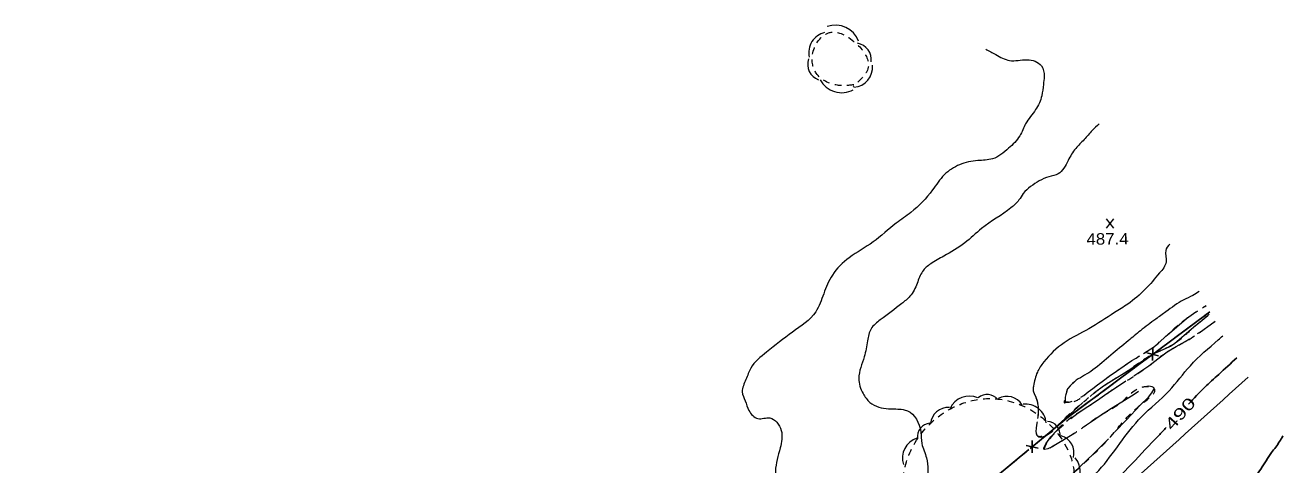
# Model space of a CAD drawing. Extents: x 2362213 to 2366494, y 6968794 to 6978110.
# Drawn here: x 2365904 to 2366430, y 6977567 to 6977751 of the extents above; entities that cross this region are included whole.
import ezdxf
from ezdxf.enums import TextEntityAlignment as Align

# ---------------------------------------------------------------- set-up
doc = ezdxf.new("R2010")
doc.units = 0
doc.header["$LTSCALE"] = 1.9
doc.linetypes.add('LONG_DASH_SHORT_DASH', pattern=[9.9, 6, -1.2, 1.5, -1.2])
doc.linetypes.add('SHORT_DASHED', pattern=[2.7, 1.5, -1.2])
for name, color, linetype, lineweight in [('17', 7, 'Continuous', 25), ('2', 7, 'Continuous', 25), ('29', 7, 'Continuous', 13), ('31', 7, 'Continuous', 25), ('35', 7, 'Continuous', 13), ('36', 7, 'Continuous', 13)]:
    doc.layers.add(name, color=color, linetype=linetype, lineweight=lineweight)

msp = doc.modelspace()

# ---------------------------------------------------------------- linework, layer by layer
at = {"layer": '17'}
for p, q in [((2366377.312, 6977614.525), (2366399.795, 6977631.2)), ((2366378.319, 6977612.814), (2366373.365, 6977614.117)), ((2366375.756, 6977610.9), (2366375.937, 6977616.022)), ((2366325.433, 6977572.219), (2366325.344, 6977577.337)), ((2366327.893, 6977574.251), (2366322.874, 6977575.294))]:
    msp.add_line(p, q, dxfattribs=at)
at = {"layer": '17', "linetype": 'LONG_DASH_SHORT_DASH'}
msp.add_lwpolyline([(2365983.55, 6977264.148), (2366017.125, 6977295.339), (2366039.325, 6977316.401), (2366086.873, 6977355.657), (2366149.203, 6977412.683), (2366216.719, 6977475.439), (2366310.108, 6977562.092), (2366339.856, 6977586.717), (2366399.795, 6977631.2)], dxfattribs=at)
at = {"layer": '17'}
for points in [[(2366326.797, 6977575.911), (2366339.856, 6977586.717), (2366374.422, 6977612.377)], [(2366279.369, 6977533.568), (2366310.108, 6977562.092), (2366324.02, 6977573.616)]]:
    msp.add_lwpolyline(points, dxfattribs=at)
at = {"layer": '2'}
msp.add_spline([(2365903.868, 6977136.953), (2366004.462, 6977229.375), (2366102.28, 6977319.291), (2366221.396, 6977428.431), (2366331.604, 6977527.895), (2366415.835, 6977603.96)], degree=3, dxfattribs=at)
at = {"layer": '29'}
for centre, radius, start, end in [((2366243.089, 6977740.871), 10.247, 19.97894, 109.97894), ((2366240.439, 6977739.691), 8.543, 102.84038, 192.84038), ((2366251.23, 6977736.795), 6.827, 351.57396, 81.57396), ((2366238.249, 6977734.779), 6.827, 161.00051, 251.00051), ((2366250.099, 6977733.642), 8.543, 274.85292, 4.85292), ((2366245.653, 6977733.135), 10.247, 208.39962, 298.39963), ((2366299.124, 6977587.195), 8.809, 65.94154, 155.94154), ((2366306.591, 6977590.747), 5.869, 40.08887, 130.08887), ((2366314.811, 6977588.53), 7.345, 29.60964, 119.60964), ((2366322.579, 6977583.855), 8.809, 6.25001, 96.25001), ((2366290.21, 6977583.885), 7.345, 85.86568, 175.86568), ((2366283.208, 6977578.814), 5.869, 95.97936, 185.97936), ((2366331.329, 6977579.57), 5.869, 355.26773, 85.26773), ((2366279.905, 6977570.025), 8.809, 107.87747, 197.87747), ((2366335.583, 6977572.272), 7.345, 344.11385, 74.11385), ((2366336.766, 6977564.378), 8.809, 310.76358, 40.76358)]:
    msp.add_arc(centre, radius, start, end, dxfattribs=at)
at = {"layer": '29', "linetype": 'SHORT_DASHED'}
for points in [[(2366250.694, 6977726.144), (2366243.915, 6977726), (2366235.016, 6977731.015), (2366233.585, 6977739.541), (2366240.185, 6977747.905), (2366252.213, 6977743.049), (2366256.888, 6977734.074), (2366250.44, 6977725.482)], [(2366332.21, 6977542.042), (2366306.384, 6977527.835), (2366284.887, 6977530.55), (2366271.338, 6977553.612), (2366281.277, 6977582.998), (2366306.345, 6977594.918), (2366334.104, 6977582.691), (2366342.778, 6977560.183), (2366332.39, 6977542.094)]]:
    msp.add_spline(points, degree=3, dxfattribs=at)
at = {"layer": '31', "lineweight": 13}
for p, q in [((2366359.619, 6977666.229), (2366356.503, 6977670.078)), ((2366356.539, 6977666.199), (2366359.582, 6977670.108))]:
    msp.add_line(p, q, dxfattribs=at)
at = {"layer": '31'}
for points in [[(2366390.812, 6977592.572), (2366397.634, 6977599.657), (2366403.484, 6977605.033), (2366411.088, 6977612.016)], [(2366278.36, 6977486.226), (2366280.944, 6977487.8), (2366283.598, 6977490.486), (2366291.132, 6977497.629), (2366300.523, 6977505.928), (2366311.948, 6977518.017), (2366324.365, 6977528.986), (2366339.932, 6977543.026), (2366355.203, 6977555.571), (2366367.089, 6977567.595), (2366378.396, 6977579.553), (2366381.544, 6977582.853)], [(2366430.35, 6977579.327), (2366428.973, 6977576.954), (2366425.666, 6977572.403), (2366421.082, 6977565.469), (2366416.438, 6977559.524), (2366414.707, 6977557.567)]]:
    msp.add_spline(points, degree=3, dxfattribs=at)
at = {"layer": '35'}
for points in [[(2366305.953, 6977741.121), (2366310.196, 6977738.82), (2366315.93, 6977736.326), (2366323.277, 6977736.675), (2366329.27, 6977734.123), (2366330.463, 6977729.674), (2366330.104, 6977726.37), (2366329.44, 6977721.594), (2366326.865, 6977715.788), (2366322.672, 6977709.859), (2366320.23, 6977704.855), (2366315.529, 6977699.64), (2366308.8, 6977695.205), (2366302.637, 6977694.486), (2366295.004, 6977692.754), (2366288.634, 6977688.544), (2366283.663, 6977682.186), (2366274.643, 6977672.799), (2366268.525, 6977668.34), (2366258.799, 6977660.438), (2366248.792, 6977653.853), (2366241.79, 6977646.615), (2366238.144, 6977638.781), (2366234.796, 6977631.199), (2366225.068, 6977622.705), (2366214.245, 6977614.392), (2366207.64, 6977607.698), (2366205.615, 6977602.918), (2366204.054, 6977597.743), (2366205.26, 6977593.986), (2366206.829, 6977589.94), (2366210.61, 6977586.576), (2366215.578, 6977586.834), (2366220.358, 6977581.628), (2366219.917, 6977574.303), (2366217.91, 6977564.585), (2366219.494, 6977552.638), (2366221.767, 6977545.011), (2366224.834, 6977534.858), (2366232.387, 6977525.171), (2366243.032, 6977523.522), (2366254.58, 6977518.591), (2366263.362, 6977516.244), (2366269.04, 6977517.608), (2366271.121, 6977516.488), (2366274.516, 6977510.71), (2366274.869, 6977506.283), (2366273.777, 6977500.174), (2366275.369, 6977498.929), (2366284.888, 6977504.199), (2366296.774, 6977514.222), (2366312.269, 6977527.371), (2366329.211, 6977541.884), (2366344.527, 6977556.149), (2366353.313, 6977564.844), (2366371.172, 6977587.295), (2366382.768, 6977598.215), (2366391.629, 6977608.701), (2366403.336, 6977619.543), (2366405.19, 6977621.17)], [(2366353.493, 6977709.792), (2366350.529, 6977707.084), (2366347.156, 6977703.252), (2366343.631, 6977699.558), (2366340.469, 6977694.507), (2366336.302, 6977688.918), (2366332.394, 6977687.67), (2366324.782, 6977683.598), (2366321.71, 6977680.698), (2366319.875, 6977678.021), (2366316.546, 6977674.729), (2366304.267, 6977666.092), (2366297.216, 6977660.034), (2366288.388, 6977654.53), (2366282.927, 6977651.307), (2366279.537, 6977648.144), (2366277.246, 6977643.132), (2366274.257, 6977637.715), (2366270.806, 6977634.682), (2366261.84, 6977627.825), (2366257.985, 6977624.138), (2366256.492, 6977619.105), (2366255.117, 6977612.411), (2366252.853, 6977603.368), (2366254.623, 6977597.045), (2366257.528, 6977593.363), (2366265.324, 6977590.627), (2366271.368, 6977590.355), (2366273.183, 6977589.822), (2366278.775, 6977581.214), (2366279.244, 6977576.108), (2366281.19, 6977570.108), (2366281.376, 6977560.048)], [(2366383.074, 6977659.582), (2366381.3, 6977656.825), (2366381.475, 6977652.115), (2366378.709, 6977647.469), (2366372.782, 6977640.673), (2366365.402, 6977634.472), (2366359.876, 6977630.88), (2366349.138, 6977624.176), (2366338.825, 6977618.289), (2366330.27, 6977610.237), (2366327.581, 6977605.98), (2366325.936, 6977600.194)], [(2366395.322, 6977639.748), (2366392.709, 6977638.093), (2366388.836, 6977636.216), (2366381.394, 6977631.225), (2366377.153, 6977628.163), (2366370.729, 6977623.312), (2366365.609, 6977619.074), (2366358.355, 6977613.104), (2366350.803, 6977606.901), (2366343.834, 6977602.645)]]:
    msp.add_spline(points, degree=3, dxfattribs=at)
at = {"layer": '36'}
msp.add_line((2366397.314, 6977633.296), (2366398.239, 6977633.835), dxfattribs=at)
for points in [[(2366372.059, 6977613.775), (2366376.581, 6977616.778), (2366379.259, 6977619.104), (2366381.896, 6977621.478), (2366385.913, 6977624.966), (2366389.961, 6977628.435), (2366393.874, 6977631.263)], [(2366376.23, 6977613.675), (2366377.007, 6977614.092), (2366381.25, 6977615.882), (2366383.3, 6977616.902), (2366385.188, 6977618.16), (2366389.097, 6977621.456), (2366392.976, 6977624.784), (2366396.537, 6977627.718), (2366398.949, 6977629.691)], [(2366394.641, 6977622.129), (2366395.852, 6977622.921), (2366402.072, 6977627.34)], [(2366367.997, 6977604.515), (2366374.258, 6977608.566), (2366378.081, 6977611.552), (2366381.913, 6977614.539), (2366385.672, 6977616.665), (2366389.463, 6977618.751), (2366391.291, 6977619.948)], [(2366345.843, 6977595.464), (2366346.976, 6977596.195), (2366348.921, 6977597.693), (2366350.866, 6977599.191), (2366352.783, 6977600.64), (2366354.7, 6977602.088), (2366357.679, 6977604.256), (2366360.679, 6977606.385), (2366363.898, 6977608.617), (2366367.137, 6977610.808), (2366368.629, 6977611.712)], [(2366349.678, 6977595.871), (2366351.553, 6977597.458), (2366355.308, 6977600.234), (2366359.791, 6977603.077), (2366364.294, 6977605.87), (2366369.312, 6977609.258), (2366372.799, 6977611.622)], [(2366325.945, 6977600.214), (2366325.85, 6977599.703), (2366325.799, 6977598.913), (2366325.885, 6977598.153), (2366326.225, 6977597.097), (2366326.9, 6977595.534), (2366327.465, 6977593.939), (2366327.706, 6977592.792), (2366327.857, 6977591.633), (2366327.908, 6977589.493), (2366327.808, 6977587.362), (2366327.695, 6977586.571)], [(2366343.834, 6977602.645), (2366343.091, 6977601.927), (2366342.358, 6977601.21), (2366341.317, 6977600.2), (2366340.297, 6977599.171), (2366340.188, 6977599.03), (2366340.051, 6977598.758), (2366339.84, 6977597.826), (2366339.282, 6977595.522), (2366339.173, 6977594.371), (2366339.273, 6977593.312), (2366339.283, 6977593.322), (2366339.283, 6977593.332), (2366339.293, 6977593.332), (2366339.792, 6977593.387), (2366340.572, 6977593.394), (2366340.952, 6977593.428), (2366341.311, 6977593.521), (2366342.188, 6977593.859)], [(2366341.537, 6977586.543), (2366344.724, 6977589.033), (2366348.739, 6977591.632), (2366352.733, 6977594.26), (2366356.698, 6977597.008), (2366360.672, 6977599.745), (2366364.648, 6977602.333)], [(2366369.991, 6977597.873), (2366368.072, 6977596.686), (2366362.972, 6977593.497), (2366358.658, 6977590.786), (2366354.342, 6977588.065), (2366350.239, 6977585.275), (2366346.495, 6977582.659)], [(2366360.081, 6977580.998), (2366364.903, 6977586.055), (2366370.605, 6977592.14), (2366374.052, 6977595.593), (2366375.545, 6977597.347), (2366376.469, 6977599.055), (2366376.446, 6977599.355), (2366376.244, 6977599.583), (2366375.591, 6977599.897), (2366374.969, 6977600.041), (2366373.979, 6977600.072), (2366373.53, 6977599.997), (2366373.41, 6977599.946)], [(2366327.083, 6977582.614), (2366326.957, 6977581.163), (2366327.044, 6977580.414), (2366327.311, 6977579.676), (2366327.746, 6977579.17), (2366328.248, 6977578.925), (2366328.759, 6977578.84), (2366329.758, 6977578.939), (2366331.293, 6977579.534), (2366332.536, 6977580.386), (2366335.103, 6977582.771), (2366337.67, 6977585.145), (2366342.816, 6977589.815), (2366346.654, 6977593.252)], [(2366343.135, 6977580.487), (2366341.406, 6977579.37), (2366336.584, 6977576.374), (2366333.501, 6977574.565), (2366331.997, 6977573.872), (2366330.759, 6977573.58), (2366330.307, 6977573.815), (2366330.332, 6977574.385), (2366331.087, 6977575.972), (2366333.249, 6977578.933), (2366335.566, 6977581.385), (2366338.472, 6977583.973)], [(2366336.95, 6977558.917), (2366342.842, 6977564.004), (2366351.137, 6977571.864), (2366357.298, 6977578.132)]]:
    msp.add_lwpolyline(points, dxfattribs=at)
at = {"layer": '36', "linetype": 'SHORT_DASHED'}
for points in [[(2366325.945, 6977600.214), (2366325.885, 6977598.153), (2366327.465, 6977593.939), (2366327.857, 6977591.633), (2366327.808, 6977587.362), (2366327.083, 6977582.664), (2366327.311, 6977579.676), (2366332.536, 6977580.386), (2366337.67, 6977585.145), (2366347.992, 6977594.455), (2366355.308, 6977600.234), (2366364.294, 6977605.87), (2366374.319, 6977612.656), (2366385.188, 6977618.16), (2366392.976, 6977624.784), (2366400.12, 6977630.643)], [(2366343.834, 6977602.645), (2366342.358, 6977601.21), (2366340.297, 6977599.171), (2366339.84, 6977597.826), (2366339.273, 6977593.312), (2366339.293, 6977593.332), (2366341.311, 6977593.521), (2366346.976, 6977596.195), (2366350.866, 6977599.191), (2366354.7, 6977602.088), (2366360.679, 6977606.385), (2366367.137, 6977610.808), (2366376.581, 6977616.778), (2366381.896, 6977621.478), (2366389.961, 6977628.435), (2366398.239, 6977633.835)], [(2366281.22, 6977559.636), (2366280.671, 6977556.401), (2366279.221, 6977552.277), (2366277.329, 6977546.15), (2366273.784, 6977538.305), (2366269.877, 6977530.567), (2366271.382, 6977530.071), (2366279.031, 6977532.264), (2366285.412, 6977537.395), (2366289.633, 6977540.536), (2366295.954, 6977540.476), (2366299.191, 6977537.697), (2366305.358, 6977533.705), (2366319.081, 6977544.047), (2366330.838, 6977553.789), (2366342.842, 6977564.004), (2366359.15, 6977580.019), (2366370.605, 6977592.14), (2366376.469, 6977599.055), (2366373.171, 6977599.844), (2366362.972, 6977593.497), (2366354.342, 6977588.065), (2366346.177, 6977582.436), (2366336.584, 6977576.374), (2366330.759, 6977573.58), (2366335.566, 6977581.385), (2366344.724, 6977589.033), (2366352.733, 6977594.26), (2366360.672, 6977599.745), (2366374.258, 6977608.566), (2366381.913, 6977614.539), (2366389.463, 6977618.751), (2366402.072, 6977627.34)]]:
    msp.add_spline(points, degree=3, dxfattribs=at)

# ---------------------------------------------------------------- texts
at = {"layer": '31', "width": 1.1}
msp.add_text('487.4', height=4.8, rotation=0.546, dxfattribs=at).set_placement((2366348.155, 6977659.259))
at = {"layer": '31', "width": 1.45}
msp.add_text(' 490 ', height=4.8, rotation=48.369, dxfattribs=at).set_placement((2366389.119, 6977587.025), align=Align.CENTER)

doc.saveas('drawing.dxf')
